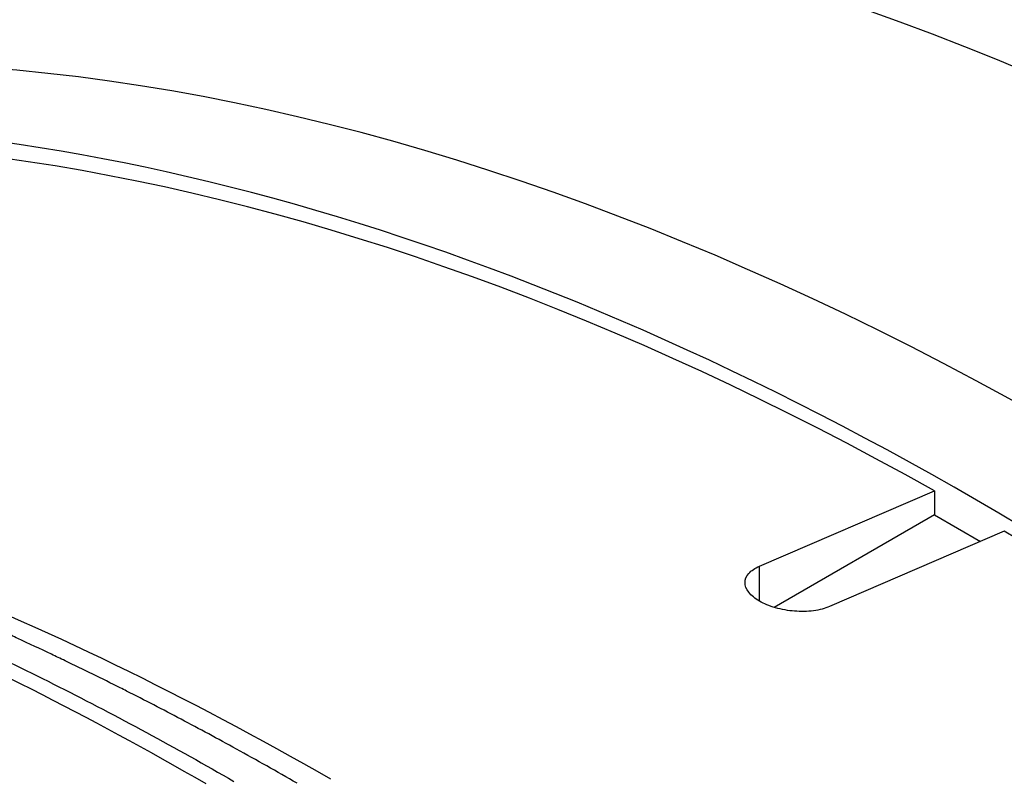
# Model space of a CAD drawing. Header units: millimetres. Extents: x 0 to 4378, y 0 to 2376.
# Tile 640 of 656: x 2606 to 2616, y 1985 to 1993. Entities that reach past the tile are written whole.
import ezdxf

# ---------------------------------------------------------------- set-up
doc = ezdxf.new("R2010")
doc.units = ezdxf.units.MM
doc.header["$LTSCALE"] = 0.2
doc.layers.add('01_Object Line', color=4, linetype='Continuous')

# ---------------------------------------------------------------- blocks, each defined once
blk = doc.blocks.new('A$C0a0b2bc4')
for p, q in [((-124.3800828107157, 1128.107661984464), (-122.6123158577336, 1128.868230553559)), ((-122.6123158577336, 1128.868230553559), (-122.6123158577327, 1128.625911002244)), ((-122.6123158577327, 1128.625911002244), (-124.2314365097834, 1127.691111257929)), ((-122.6123158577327, 1128.625911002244), (-122.1457026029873, 1128.35651171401)), ((-121.9052090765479, 1128.459982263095), (-123.6729760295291, 1127.699413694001)), ((-124.3800828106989, 1127.754027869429), (-124.3800828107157, 1128.107661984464))]:
    blk.add_line(p, q)
for centre, major_axis, ratio, start_param, end_param in [((-118.0161217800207, 1099.422279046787), (19.50000000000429, -33.77499074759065), 0.5773502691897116, 0, 3.141592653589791), ((-121.1981022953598, 1097.585161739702), (19.5000000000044, -33.77499074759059), 0.5773502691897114, 0, 3.141592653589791), ((-122.2587624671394, 1096.972789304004), (19.50000000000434, -33.77499074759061), 0.5773502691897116, 6.276472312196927, 9.43149095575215), ((-122.2587624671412, 1096.972789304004), (-19.40849923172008, 33.61650676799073), 0.5773502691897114, 5.510668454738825, 6.192985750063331), ((-122.2587624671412, 1096.972789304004), (19.40849923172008, -33.61650676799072), 0.5773502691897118, 0.09019955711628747, 2.34331317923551), ((-128.6497607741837, 1093.282937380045), (19.9841308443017, -34.61365204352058), 0.5773490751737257, 2.358445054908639, 2.512651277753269)]:
    blk.add_ellipse(centre, major_axis=major_axis, ratio=ratio, start_param=start_param, end_param=end_param)
for points, knots in [([(-118.0161217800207, 1132.037473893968), (-120.7675799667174, 1133.585626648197), (-123.4998496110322, 1134.653086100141), (-128.5668448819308, 1135.716485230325), (-130.8824522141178, 1135.777130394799), (-134.4573014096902, 1135.125598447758), (-135.8079754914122, 1134.657901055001), (-138.2002196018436, 1133.376080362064), (-139.2512994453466, 1132.592158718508), (-140.1920808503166, 1131.652140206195)], [1.000000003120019e-06, 1.000000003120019e-06, 1.000000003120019e-06, 1.000000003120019e-06, 1.167440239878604, 1.167440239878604, 2.250649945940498, 2.250649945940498, 2.983249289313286, 2.983249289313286, 3.662658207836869, 3.662658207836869, 3.662658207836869, 3.662658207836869]), ([(-123.6729760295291, 1127.699413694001), (-123.7171999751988, 1127.680391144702), (-123.7731397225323, 1127.665315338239), (-123.8960839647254, 1127.649080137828), (-123.9631370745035, 1127.64797521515), (-124.0888050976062, 1127.657821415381), (-124.1557952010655, 1127.66937412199), (-124.2791699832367, 1127.704625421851), (-124.3355534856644, 1127.728318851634), (-124.424612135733, 1127.779736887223), (-124.4631389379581, 1127.810839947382), (-124.5141209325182, 1127.876253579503), (-124.5265802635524, 1127.910571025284), (-124.5264779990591, 1127.973220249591), (-124.5138034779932, 1128.005720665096), (-124.4626570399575, 1128.063408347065), (-124.4242980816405, 1128.0886344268), (-124.3800828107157, 1128.107661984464)], [0.1511512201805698, 0.1511512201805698, 0.1511512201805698, 0.1511512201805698, 0.1700526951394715, 0.1700526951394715, 0.1890361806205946, 0.1890361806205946, 0.2079283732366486, 0.2079283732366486, 0.2268205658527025, 0.2268205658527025, 0.2457127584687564, 0.2457127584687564, 0.2646049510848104, 0.2646049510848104, 0.2835884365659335, 0.2835884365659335, 0.3024899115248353, 0.3024899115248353, 0.3024899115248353, 0.3024899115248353]), ([(-133.2191732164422, 1127.71403374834), (-132.9268828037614, 1127.587267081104), (-132.6347651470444, 1127.454902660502), (-132.0499440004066, 1127.180074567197), (-131.7559504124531, 1127.037096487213), (-130.8722704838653, 1126.591289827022), (-130.2822375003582, 1126.272588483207), (-129.6926045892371, 1125.932118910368)], [-0.5004109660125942, -0.5004109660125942, -0.5004109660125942, -0.5004109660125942, -0.3751555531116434, -0.3751555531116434, -0.2502054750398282, -0.2502054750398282, -5.978290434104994e-08, -5.978290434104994e-08, -5.978290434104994e-08, -5.978290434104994e-08]), ([(-129.0542166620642, 1125.913190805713), (-129.2587083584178, 1126.031166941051), (-129.4633607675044, 1126.146431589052), (-129.6679220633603, 1126.259065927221), (-129.8546776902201, 1126.361896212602), (-130.0413567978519, 1126.462533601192), (-130.2277119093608, 1126.560997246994), (-130.4112803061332, 1126.657988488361), (-130.5945317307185, 1126.752868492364), (-130.778038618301, 1126.84571483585), (-130.7991850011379, 1126.856413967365), (-130.8203347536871, 1126.867086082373), (-130.8414887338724, 1126.877731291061), (-131.0272067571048, 1126.971189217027), (-131.2132409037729, 1127.062569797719), (-131.4002096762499, 1127.151962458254), (-131.4458429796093, 1127.173780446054), (-131.4913837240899, 1127.195463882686), (-131.5368507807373, 1127.217014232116), (-131.6505231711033, 1127.27089235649), (-131.7635284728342, 1127.32400487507), (-131.8763659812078, 1127.37629818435), (-131.8996864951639, 1127.387105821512), (-131.922999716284, 1127.397878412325), (-131.9463098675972, 1127.408615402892), (-132.1189014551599, 1127.488113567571), (-132.2911668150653, 1127.56564506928), (-132.4643165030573, 1127.64095956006), (-132.4814440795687, 1127.648409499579), (-132.4985802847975, 1127.655837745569), (-132.5157262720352, 1127.663244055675), (-132.5377030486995, 1127.672737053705), (-132.5596959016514, 1127.68219402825), (-132.5821172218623, 1127.692858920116)], [13.58946835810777, 13.58946835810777, 13.58946835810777, 13.58946835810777, 14.4789987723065, 14.4789987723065, 14.4789987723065, 15.2911016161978, 15.2911016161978, 15.2911016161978, 16.0910604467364, 16.0910604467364, 16.0910604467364, 16.1832435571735, 16.1832435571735, 16.1832435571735, 16.9925505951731, 16.9925505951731, 16.9925505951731, 17.19007744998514, 17.19007744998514, 17.19007744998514, 17.6839152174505, 17.6839152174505, 17.6839152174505, 17.7859783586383, 17.7859783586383, 17.7859783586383, 18.5416679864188, 18.5416679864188, 18.5416679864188, 18.6164190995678, 18.6164190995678, 18.6164190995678, 18.7122309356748, 18.7122309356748, 18.7122309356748, 18.7122309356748])]:
    blk.add_open_spline(points, degree=3, knots=knots)
blk.add_open_spline([(-133.5010946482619, 1127.69444771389), (-132.3326700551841, 1127.185137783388), (-131.1550776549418, 1126.590279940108), (-129.9780337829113, 1125.911100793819)], degree=3)

msp = doc.modelspace()

# ---------------------------------------------------------------- block references
at = {"layer": '01_Object Line'}
msp.add_blockref('A$C0a0b2bc4', (2737.807365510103, 859.1456654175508), dxfattribs=at)

doc.saveas('drawing.dxf')
